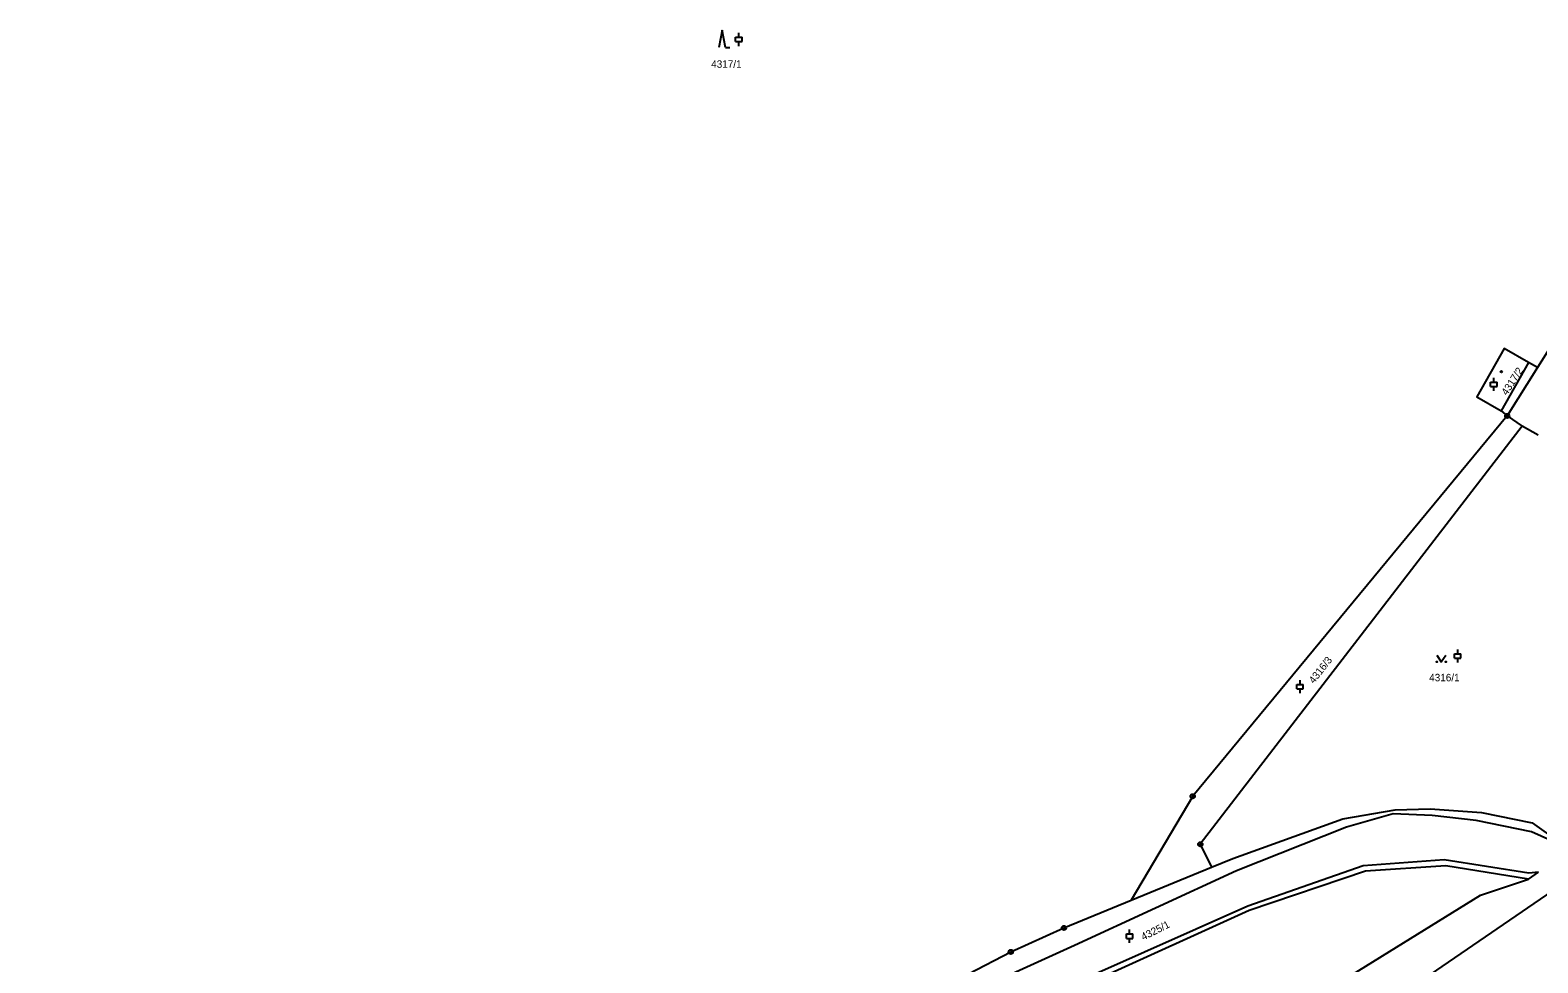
# Model space of a CAD drawing. Extents: x -733394 to -722299, y -1082822 to -1075049.
# Drawn here: x -730959.3 to -730614.5, y -1078926.3 to -1078713.1 of the extents above; entities that cross this region are included whole.
import ezdxf

# ---------------------------------------------------------------- set-up
doc = ezdxf.new("R2010")
doc.units = 0
for name, color, linetype in [('Hranice parcel', 7, 'Continuous'), ('Parcelní čísla', 7, 'Continuous'), ('Vnitřní kresba', 7, 'Continuous'), ('Značky bodu BP', 7, 'Continuous'), ('Značky budov', 7, 'Continuous'), ('Značky kultur', 7, 'Continuous')]:
    doc.layers.add(name, color=color, linetype=linetype)

msp = doc.modelspace()

# ---------------------------------------------------------------- linework, layer by layer
at = {"layer": 'Hranice parcel'}
for p, q in [((-730614.56, -1078790.26), (-730621.5, -1078801.3)), ((-730621.5, -1078801.3), (-730618.13, -1078803.61)), ((-730707.51, -1078912.04), (-730689.15, -1078904.48)), ((-730616.63, -1078907.23), (-730614.39, -1078905.64))]:
    msp.add_line(p, q, dxfattribs=at)
for points in [[(-730578.12, -1078755.04), (-730581.75, -1078757.61), (-730583.53, -1078756.58), (-730585.79, -1078760.47), (-730603.91, -1078773.29), (-730614.56, -1078790.26)], [(-730614.56, -1078790.26), (-730616.66, -1078789.06), (-730622.19, -1078785.91), (-730628.46, -1078796.97), (-730622.91, -1078800.12), (-730621.5, -1078801.3)], [(-730621.5, -1078801.3), (-730693.44, -1078888.25), (-730707.51, -1078912.04)], [(-730618.13, -1078803.61), (-730691.69, -1078899.25), (-730689.15, -1078904.48)], [(-730614.46, -1078805.67), (-730618.13, -1078803.61)], [(-730689.15, -1078904.48), (-730684.29, -1078902.48), (-730659.08, -1078893.39), (-730647.14, -1078891.39), (-730639.13, -1078891.12), (-730627.39, -1078891.95), (-730615.84, -1078894.32), (-730607.84, -1078900.07)], [(-730616.63, -1078907.23), (-730635.52, -1078904.16), (-730653.94, -1078905.38), (-730680.54, -1078914.4), (-730715.6, -1078930.33), (-730739.76, -1078940.69), (-730783.82, -1078961.06), (-730786.18, -1078962.1)], [(-730756.73, -1078991.15), (-730718.45, -1078967.16), (-730627.65, -1078910.91), (-730616.63, -1078907.23)], [(-730608.4, -1078908), (-730676.83, -1078954.86), (-730749.58, -1078991), (-730758.21, -1078994.58)], [(-730987.01, -1079028.33), (-730979.13, -1079026.93), (-730949.37, -1079017.07), (-730947.09, -1079016.4), (-730894.11, -1078992.42), (-730861.84, -1078980.93), (-730829.91, -1078968.95), (-730789, -1078949.44), (-730744.72, -1078928.85), (-730735.03, -1078923.85), (-730722.89, -1078918.38), (-730707.51, -1078912.04)]]:
    msp.add_lwpolyline(points, dxfattribs=at)
at = {"layer": 'Vnitřní kresba'}
for p, q in [((-730616.66, -1078789.06), (-730622.91, -1078800.12)), ((-730647.58, -1078892.29), (-730658.26, -1078895.31)), ((-730638.7, -1078892.66), (-730647.58, -1078892.29)), ((-730628.65, -1078893.84), (-730638.7, -1078892.66)), ((-730658.26, -1078895.31), (-730683.39, -1078905.33)), ((-730615.97, -1078896.41), (-730628.65, -1078893.84)), ((-730607.84, -1078900.07), (-730615.97, -1078896.41)), ((-730635.9, -1078902.78), (-730654.45, -1078904.19)), ((-730616.54, -1078905.84), (-730635.9, -1078902.78)), ((-730683.39, -1078905.33), (-730720.44, -1078922.39)), ((-730654.45, -1078904.19), (-730680.85, -1078913.42)), ((-730614.39, -1078905.64), (-730616.54, -1078905.84)), ((-730680.85, -1078913.42), (-730716.3, -1078929.18)), ((-730720.44, -1078922.39), (-730743.11, -1078932.65))]:
    msp.add_line(p, q, dxfattribs=at)
at = {"layer": 'Značky bodu BP'}
for centre, radius in [((-730621.5, -1078801.3), 0.5), ((-730621.5, -1078801.3), 0.0303), ((-730693.44, -1078888.25), 0.5), ((-730693.44, -1078888.25), 0.0303), ((-730691.69, -1078899.25), 0.5), ((-730691.69, -1078899.25), 0.0303), ((-730722.89, -1078918.38), 0.5), ((-730722.89, -1078918.38), 0.0303), ((-730735.03, -1078923.85), 0.5), ((-730735.03, -1078923.85), 0.0303)]:
    msp.add_circle(centre, radius, dxfattribs=at)
at = {"layer": 'Značky budov'}
msp.add_circle((-730622.85, -1078791.17), 0.175, dxfattribs=at)
at = {"layer": 'Značky kultur'}
for p, q in [((-730801.02, -1078713.1), (-730801.77, -1078717.1)), ((-730800.27, -1078717.1), (-730801.02, -1078713.1)), ((-730797.21, -1078714.73), (-730797.21, -1078713.73)), ((-730800.27, -1078717.1), (-730799.27, -1078717.1)), ((-730797.96, -1078714.73), (-730796.46, -1078714.73)), ((-730797.96, -1078715.73), (-730797.96, -1078714.73)), ((-730797.96, -1078715.73), (-730796.46, -1078715.73)), ((-730797.21, -1078716.73), (-730797.21, -1078715.73)), ((-730796.46, -1078715.73), (-730796.46, -1078714.73)), ((-730624.55, -1078793.6), (-730624.55, -1078792.6)), ((-730625.3, -1078793.6), (-730623.8, -1078793.6)), ((-730625.3, -1078794.6), (-730625.3, -1078793.6)), ((-730625.3, -1078794.6), (-730623.8, -1078794.6)), ((-730624.55, -1078795.6), (-730624.55, -1078794.6)), ((-730623.8, -1078794.6), (-730623.8, -1078793.6)), ((-730632.84, -1078855.68), (-730632.84, -1078854.68)), ((-730633.59, -1078855.68), (-730632.09, -1078855.68)), ((-730633.59, -1078856.68), (-730633.59, -1078855.68)), ((-730633.59, -1078856.68), (-730632.09, -1078856.68)), ((-730632.84, -1078857.68), (-730632.84, -1078856.68)), ((-730632.09, -1078856.68), (-730632.09, -1078855.68)), ((-730668.89, -1078862.7), (-730668.89, -1078861.7)), ((-730669.64, -1078862.7), (-730668.14, -1078862.7)), ((-730669.64, -1078863.7), (-730669.64, -1078862.7)), ((-730669.64, -1078863.7), (-730668.14, -1078863.7)), ((-730668.89, -1078864.7), (-730668.89, -1078863.7)), ((-730668.14, -1078863.7), (-730668.14, -1078862.7)), ((-730708.61, -1078919.75), (-730707.11, -1078919.75)), ((-730708.61, -1078920.75), (-730708.61, -1078919.75)), ((-730708.61, -1078920.75), (-730707.11, -1078920.75)), ((-730707.86, -1078919.75), (-730707.86, -1078918.75)), ((-730707.86, -1078921.75), (-730707.86, -1078920.75)), ((-730707.11, -1078920.75), (-730707.11, -1078919.75))]:
    msp.add_line(p, q, dxfattribs=at)
msp.add_lwpolyline([(-730637.58, -1078856.03), (-730636.58, -1078857.53), (-730635.58, -1078856.03)], dxfattribs=at)
for centre in [(-730637.58, -1078857.53), (-730635.58, -1078857.53)]:
    msp.add_circle(centre, 0.1, dxfattribs=at)

# ---------------------------------------------------------------- texts
at = {"layer": 'Parcelní čísla'}
for s, p in [('4317/1', (-730803.54, -1078721.7)), ('4316/1', (-730639.35, -1078861.97))]:
    msp.add_text(s, height=1.7, dxfattribs=at).set_placement(p)
for s, rotation, p in [('4317/2', 57, (-730621.57, -1078796.74)), ('4316/3', 52, (-730665.71, -1078862.64)), ('4325/1', 27, (-730704.71, -1078921.29))]:
    msp.add_text(s, height=1.7, rotation=rotation, dxfattribs=at).set_placement(p)

doc.saveas('drawing.dxf')
